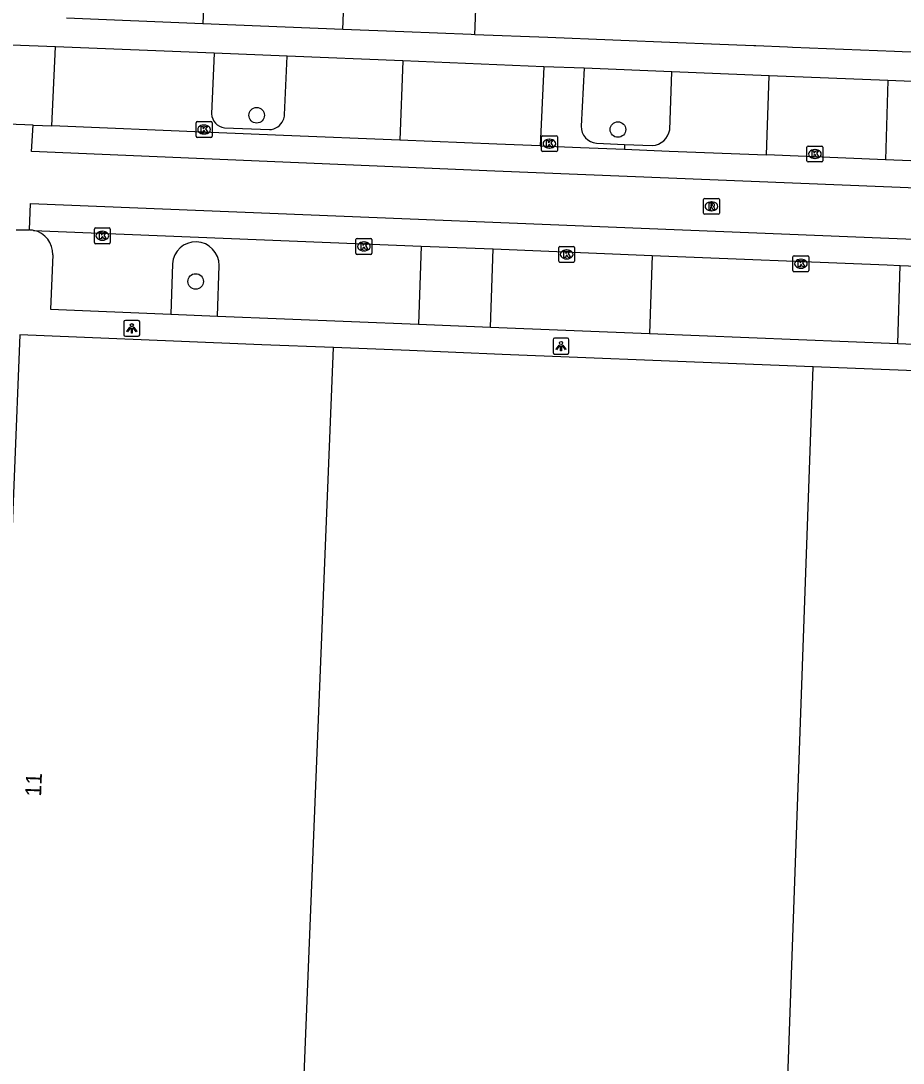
# Model space of a CAD drawing. Extents: x 160732 to 162105, y 387428 to 388479.
# Drawn here: x 161528.5 to 161584, y 387503.9 to 387569.3 of the extents above; entities that cross this region are included whole.
import ezdxf

# ---------------------------------------------------------------- set-up
doc = ezdxf.new("R2010")
doc.units = 0
for name, color, linetype in [('IMGEO_Boom', 7, 'Continuous'), ('IMGEO_Kolk', 7, 'Continuous'), ('IMGEO_Lichtpunt', 7, 'Continuous'), ('IMGEO_Muur', 7, 'Continuous'), ('IMGEO_Pand', 7, 'Continuous'), ('IMGEO_Pand_nummerreeks', 7, 'Continuous'), ('IMGEO_Parkeervlak_open', 7, 'Continuous'), ('IMGEO_Rijbaan_lokaal_gesloten', 7, 'Continuous'), ('IMGEO_Rijbaan_lokaal_open', 7, 'Continuous'), ('IMGEO_Rioolput', 7, 'Continuous'), ('IMGEO_Voetpad_open', 7, 'Continuous')]:
    doc.layers.add(name, color=color, linetype=linetype)

msp = doc.modelspace()

# ---------------------------------------------------------------- linework, layer by layer
at = {"layer": 'IMGEO_Boom'}
for centre in [(161543.33, 387563.413), (161566.032, 387562.517), (161539.497, 387552.971)]:
    msp.add_circle(centre, 0.489, dxfattribs=at)
at = {"layer": 'IMGEO_Kolk'}
for p, q in [((161539.529, 387562.091), (161539.529, 387562.943)), ((161539.604, 387563.017), (161540.456, 387563.017)), ((161540.017, 387562.797), (161540.042, 387562.797)), ((161540.53, 387562.943), (161540.53, 387562.091)), ((161540.456, 387562.017), (161539.604, 387562.017)), ((161540.04, 387562.237), (161540.015, 387562.237)), ((161561.226, 387561.204), (161561.226, 387562.056)), ((161561.301, 387562.13), (161562.153, 387562.13)), ((161561.714, 387561.91), (161561.739, 387561.91)), ((161562.227, 387562.056), (161562.227, 387561.204)), ((161561.737, 387561.35), (161561.712, 387561.35)), ((161577.908, 387560.555), (161577.908, 387561.407)), ((161577.983, 387561.481), (161578.835, 387561.481)), ((161578.396, 387561.261), (161578.421, 387561.261)), ((161578.909, 387561.407), (161578.909, 387560.555)), ((161562.153, 387561.13), (161561.301, 387561.13)), ((161578.419, 387560.701), (161578.394, 387560.701)), ((161578.835, 387560.481), (161577.983, 387560.481)), ((161533.132, 387555.415), (161533.132, 387556.267)), ((161533.207, 387556.341), (161534.059, 387556.341)), ((161533.62, 387556.121), (161533.645, 387556.121)), ((161534.133, 387556.267), (161534.133, 387555.415)), ((161534.059, 387555.341), (161533.207, 387555.341)), ((161533.643, 387555.561), (161533.618, 387555.561)), ((161549.568, 387554.746), (161549.568, 387555.598)), ((161549.643, 387555.672), (161550.495, 387555.672)), ((161550.056, 387555.452), (161550.081, 387555.452)), ((161550.569, 387555.598), (161550.569, 387554.746)), ((161550.495, 387554.672), (161549.643, 387554.672)), ((161550.079, 387554.892), (161550.054, 387554.892)), ((161562.312, 387554.246), (161562.312, 387555.098)), ((161562.387, 387555.172), (161563.239, 387555.172)), ((161562.8, 387554.952), (161562.825, 387554.952)), ((161563.313, 387555.098), (161563.313, 387554.246)), ((161563.239, 387554.172), (161562.387, 387554.172)), ((161562.823, 387554.392), (161562.798, 387554.392)), ((161577.03, 387553.66), (161577.03, 387554.512)), ((161577.105, 387554.586), (161577.957, 387554.586)), ((161577.518, 387554.366), (161577.543, 387554.366)), ((161578.031, 387554.512), (161578.031, 387553.66)), ((161577.957, 387553.586), (161577.105, 387553.586)), ((161577.541, 387553.806), (161577.516, 387553.806))]:
    msp.add_line(p, q, dxfattribs=at)
for points in [[(161539.529, 387562.091), (161539.529, 387562.943)], [(161539.604, 387563.017), (161540.456, 387563.017)], [(161539.85, 387562.717), (161539.973, 387562.717), (161539.973, 387562.566), (161540.103, 387562.717), (161540.267, 387562.717), (161540.121, 387562.566), (161540.274, 387562.317), (161540.122, 387562.317), (161540.037, 387562.481), (161539.973, 387562.414), (161539.973, 387562.317), (161539.85, 387562.317), (161539.85, 387562.717)], [(161540.53, 387562.943), (161540.53, 387562.091)], [(161540.456, 387562.017), (161539.604, 387562.017)], [(161561.226, 387561.204), (161561.226, 387562.056)], [(161561.301, 387562.13), (161562.153, 387562.13)], [(161562.227, 387562.056), (161562.227, 387561.204)], [(161561.547, 387561.83), (161561.67, 387561.83), (161561.67, 387561.679), (161561.8, 387561.83), (161561.964, 387561.83), (161561.818, 387561.679), (161561.971, 387561.43), (161561.819, 387561.43), (161561.734, 387561.594), (161561.67, 387561.527), (161561.67, 387561.43), (161561.547, 387561.43), (161561.547, 387561.83)], [(161577.908, 387560.555), (161577.908, 387561.407)], [(161577.983, 387561.481), (161578.835, 387561.481)], [(161578.909, 387561.407), (161578.909, 387560.555)], [(161562.153, 387561.13), (161561.301, 387561.13)], [(161578.229, 387561.181), (161578.352, 387561.181), (161578.352, 387561.03), (161578.482, 387561.181), (161578.646, 387561.181), (161578.5, 387561.03), (161578.653, 387560.781), (161578.501, 387560.781), (161578.416, 387560.945), (161578.352, 387560.878), (161578.352, 387560.781), (161578.229, 387560.781), (161578.229, 387561.181)], [(161578.835, 387560.481), (161577.983, 387560.481)], [(161533.132, 387555.415), (161533.132, 387556.267)], [(161533.207, 387556.341), (161534.059, 387556.341)], [(161533.453, 387556.041), (161533.576, 387556.041), (161533.576, 387555.89), (161533.706, 387556.041), (161533.87, 387556.041), (161533.724, 387555.89), (161533.877, 387555.641), (161533.725, 387555.641), (161533.64, 387555.805), (161533.576, 387555.738), (161533.576, 387555.641), (161533.453, 387555.641), (161533.453, 387556.041)], [(161534.133, 387556.267), (161534.133, 387555.415)], [(161534.059, 387555.341), (161533.207, 387555.341)], [(161549.568, 387554.746), (161549.568, 387555.598)], [(161549.643, 387555.672), (161550.495, 387555.672)], [(161549.889, 387555.372), (161550.012, 387555.372), (161550.012, 387555.221), (161550.142, 387555.372), (161550.306, 387555.372), (161550.16, 387555.221), (161550.313, 387554.972), (161550.161, 387554.972), (161550.076, 387555.136), (161550.012, 387555.069), (161550.012, 387554.972), (161549.889, 387554.972), (161549.889, 387555.372)], [(161550.569, 387555.598), (161550.569, 387554.746)], [(161550.495, 387554.672), (161549.643, 387554.672)], [(161562.312, 387554.246), (161562.312, 387555.098)], [(161562.387, 387555.172), (161563.239, 387555.172)], [(161562.633, 387554.872), (161562.756, 387554.872), (161562.756, 387554.721), (161562.886, 387554.872), (161563.05, 387554.872), (161562.904, 387554.721), (161563.057, 387554.472), (161562.905, 387554.472), (161562.82, 387554.636), (161562.756, 387554.569), (161562.756, 387554.472), (161562.633, 387554.472), (161562.633, 387554.872)], [(161563.313, 387555.098), (161563.313, 387554.246)], [(161563.239, 387554.172), (161562.387, 387554.172)], [(161577.03, 387553.66), (161577.03, 387554.512)], [(161577.105, 387554.586), (161577.957, 387554.586)], [(161577.351, 387554.286), (161577.474, 387554.286), (161577.474, 387554.135), (161577.604, 387554.286), (161577.768, 387554.286), (161577.622, 387554.135), (161577.775, 387553.886), (161577.623, 387553.886), (161577.538, 387554.05), (161577.474, 387553.983), (161577.474, 387553.886), (161577.351, 387553.886), (161577.351, 387554.286)], [(161578.031, 387554.512), (161578.031, 387553.66)], [(161577.957, 387553.586), (161577.105, 387553.586)]]:
    msp.add_lwpolyline(points, dxfattribs=at)
for centre, start, end in [((161539.606, 387562.941), 91.55205, 178.44795), ((161539.606, 387562.941), 91.55205, 178.44795), ((161540.454, 387562.941), 1.55205, 88.44795), ((161540.454, 387562.941), 1.55205, 88.44795), ((161539.606, 387562.093), 181.55205, 268.44795), ((161539.606, 387562.093), 181.55205, 268.44795), ((161540.454, 387562.093), 271.55205, 358.44795), ((161540.454, 387562.093), 271.55205, 358.44795), ((161561.303, 387562.054), 91.55205, 178.44795), ((161561.303, 387562.054), 91.55205, 178.44795), ((161562.151, 387562.054), 1.55205, 88.44795), ((161562.151, 387562.054), 1.55205, 88.44795), ((161561.303, 387561.206), 181.55205, 268.44795), ((161561.303, 387561.206), 181.55205, 268.44795), ((161562.151, 387561.206), 271.55205, 358.44795), ((161562.151, 387561.206), 271.55205, 358.44795), ((161577.985, 387561.405), 91.55205, 178.44795), ((161577.985, 387561.405), 91.55205, 178.44795), ((161578.833, 387561.405), 1.55205, 88.44795), ((161578.833, 387561.405), 1.55205, 88.44795), ((161577.985, 387560.557), 181.55205, 268.44795), ((161577.985, 387560.557), 181.55205, 268.44795), ((161578.833, 387560.557), 271.55205, 358.44795), ((161578.833, 387560.557), 271.55205, 358.44795), ((161533.209, 387556.265), 91.55205, 178.44795), ((161533.209, 387556.265), 91.55205, 178.44795), ((161534.057, 387556.265), 1.55205, 88.44795), ((161534.057, 387556.265), 1.55205, 88.44795), ((161533.209, 387555.417), 181.55205, 268.44795), ((161533.209, 387555.417), 181.55205, 268.44795), ((161534.057, 387555.417), 271.55205, 358.44795), ((161534.057, 387555.417), 271.55205, 358.44795), ((161549.645, 387555.596), 91.55205, 178.44795), ((161549.645, 387555.596), 91.55205, 178.44795), ((161550.493, 387555.596), 1.55205, 88.44795), ((161550.493, 387555.596), 1.55205, 88.44795), ((161549.645, 387554.748), 181.55205, 268.44795), ((161549.645, 387554.748), 181.55205, 268.44795), ((161550.493, 387554.748), 271.55205, 358.44795), ((161550.493, 387554.748), 271.55205, 358.44795), ((161562.389, 387555.096), 91.55205, 178.44795), ((161562.389, 387555.096), 91.55205, 178.44795), ((161563.237, 387555.096), 1.55205, 88.44795), ((161563.237, 387555.096), 1.55205, 88.44795), ((161562.389, 387554.248), 181.55205, 268.44795), ((161562.389, 387554.248), 181.55205, 268.44795), ((161563.237, 387554.248), 271.55205, 358.44795), ((161563.237, 387554.248), 271.55205, 358.44795), ((161577.107, 387554.51), 91.55205, 178.44795), ((161577.107, 387554.51), 91.55205, 178.44795), ((161577.955, 387554.51), 1.55205, 88.44795), ((161577.955, 387554.51), 1.55205, 88.44795), ((161577.107, 387553.662), 181.55205, 268.44795), ((161577.107, 387553.662), 181.55205, 268.44795), ((161577.955, 387553.662), 271.55205, 358.44795), ((161577.955, 387553.662), 271.55205, 358.44795)]:
    msp.add_arc(centre, 0.0765, start, end, dxfattribs=at)
for centre, major_axis, ratio, start_param, end_param in [((161540.016, 387562.517), (-0.387, 0.002), 0.722429, 4.712389, 7.853982), ((161540.041, 387562.517), (-0.39, 0.002), 0.717154, 1.570796, 4.712389), ((161561.713, 387561.63), (-0.387, 0.002), 0.722429, 4.712389, 7.853982), ((161561.738, 387561.63), (-0.39, 0.002), 0.717154, 1.570796, 4.712389), ((161578.395, 387560.981), (-0.387, 0.002), 0.722429, 4.712389, 7.853982), ((161578.42, 387560.981), (-0.39, 0.002), 0.717154, 1.570796, 4.712389), ((161533.619, 387555.841), (-0.387, 0.002), 0.722429, 4.712389, 7.853982), ((161533.644, 387555.841), (-0.39, 0.002), 0.717154, 1.570796, 4.712389), ((161550.055, 387555.172), (-0.387, 0.002), 0.722429, 4.712389, 7.853982), ((161550.08, 387555.172), (-0.39, 0.002), 0.717154, 1.570796, 4.712389), ((161562.799, 387554.672), (-0.387, 0.002), 0.722429, 4.712389, 7.853982), ((161562.824, 387554.672), (-0.39, 0.002), 0.717154, 1.570796, 4.712389), ((161577.517, 387554.086), (-0.387, 0.002), 0.722429, 4.712389, 7.853982), ((161577.542, 387554.086), (-0.39, 0.002), 0.717154, 1.570796, 4.712389)]:
    msp.add_ellipse(centre, major_axis=major_axis, ratio=ratio, start_param=start_param, end_param=end_param, dxfattribs=at)
at = {"layer": 'IMGEO_Lichtpunt'}
for p, q in [((161534.988, 387550.428), (161534.988, 387549.621)), ((161534.988, 387550.428), (161534.988, 387549.621)), ((161535.89, 387550.523), (161535.082, 387550.523)), ((161535.89, 387550.523), (161535.082, 387550.523)), ((161535.984, 387549.621), (161535.984, 387550.428)), ((161535.984, 387549.621), (161535.984, 387550.428)), ((161535.082, 387549.527), (161535.89, 387549.527)), ((161535.082, 387549.527), (161535.89, 387549.527)), ((161562.858, 387549.405), (161562.05, 387549.405)), ((161562.858, 387549.405), (161562.05, 387549.405)), ((161561.956, 387549.31), (161561.956, 387548.503)), ((161561.956, 387549.31), (161561.956, 387548.503)), ((161562.952, 387548.503), (161562.952, 387549.31)), ((161562.952, 387548.503), (161562.952, 387549.31)), ((161562.05, 387548.409), (161562.858, 387548.409)), ((161562.05, 387548.409), (161562.858, 387548.409))]:
    msp.add_line(p, q, dxfattribs=at)
for points in [[(161535.362, 387550.092), (161535.401, 387550.064), (161535.213, 387549.802), (161535.175, 387549.829), (161535.362, 387550.092)], [(161535.574, 387550.064), (161535.612, 387550.091), (161535.799, 387549.829), (161535.76, 387549.801), (161535.574, 387550.064)], [(161535.464, 387550.044), (161535.511, 387550.044), (161535.511, 387549.722), (161535.464, 387549.722), (161535.464, 387550.044)], [(161562.33, 387548.974), (161562.369, 387548.946), (161562.181, 387548.684), (161562.143, 387548.711), (161562.33, 387548.974)], [(161562.432, 387548.926), (161562.479, 387548.926), (161562.479, 387548.604), (161562.432, 387548.604), (161562.432, 387548.926)], [(161562.542, 387548.946), (161562.58, 387548.973), (161562.767, 387548.711), (161562.728, 387548.683), (161562.542, 387548.946)]]:
    msp.add_lwpolyline(points, dxfattribs=at)
for centre in [(161535.487, 387550.226), (161562.455, 387549.108)]:
    msp.add_circle(centre, 0.0994, dxfattribs=at)
for centre, start, end in [((161535.082, 387550.428), 90, 180), ((161535.082, 387550.428), 90, 180), ((161535.89, 387550.428), 0, 90), ((161535.89, 387550.428), 0, 90), ((161535.082, 387549.621), 180, 270), ((161535.082, 387549.621), 180, 270), ((161535.89, 387549.621), 270, 0), ((161535.89, 387549.621), 270, 360), ((161562.05, 387549.31), 90, 180), ((161562.05, 387549.31), 90, 180), ((161562.858, 387549.31), 0, 90), ((161562.858, 387549.31), 0, 90), ((161562.05, 387548.503), 180, 270), ((161562.05, 387548.503), 180, 270), ((161562.858, 387548.503), 270, 0), ((161562.858, 387548.503), 270, 360)]:
    msp.add_arc(centre, 0.0946, start, end, dxfattribs=at)
at = {"layer": 'IMGEO_Muur'}
for points in [[(161576.997, 387567.677), (161576.688, 387567.689)], [(161583.418, 387567.418), (161576.997, 387567.677)], [(161583.892, 387567.399), (161583.418, 387567.418)]]:
    msp.add_lwpolyline(points, dxfattribs=at)
at = {"layer": 'IMGEO_Pand'}
for points in [[(161557.034, 387568.476), (161557.296, 387574.951), (161565.87, 387574.603), (161567.356, 387611.293), (161579.145, 387610.815)], [(161543.684, 387582.375), (161543.491, 387577.606), (161540.291, 387577.735), (161539.943, 387569.168)], [(161548.741, 387568.812), (161549.088, 387577.379), (161549.283, 387582.18)], [(161539.943, 387569.168), (161531.371, 387569.515)], [(161548.741, 387568.812), (161539.943, 387569.168)], [(161557.034, 387568.476), (161556.813, 387568.485), (161552.583, 387568.657), (161548.741, 387568.812)], [(161548.154, 387548.818), (161543.656, 387548.999), (161538.115, 387549.223), (161528.451, 387549.613), (161526.651, 387505)], [(161550.937, 387479.499), (161551.189, 387485.744), (161546.196, 387485.99), (161546.184, 387500), (161548.154, 387548.818)], [(161578.31, 387547.602), (161573.49, 387547.795), (161558.767, 387548.389), (161552.94, 387548.624), (161548.154, 387548.818)], [(161575.985, 387480.721), (161576.598, 387500), (161578.31, 387547.602)], [(161604.837, 387546.543), (161595.675, 387546.908), (161593.546, 387546.993), (161584.166, 387547.367), (161578.31, 387547.602)]]:
    msp.add_lwpolyline(points, dxfattribs=at)
at = {"layer": 'IMGEO_Parkeervlak_open'}
for points in [[(161540.661, 387567.306), (161540.495, 387563.508)], [(161545.084, 387563.436), (161545.256, 387567.12)], [(161563.915, 387566.364), (161563.723, 387562.731)], [(161541.307, 387562.63), (161544.128, 387562.515)], [(161564.687, 387561.654), (161566.453, 387561.58)], [(161538.037, 387554.08), (161537.928, 387550.915)], [(161540.87, 387550.796), (161540.97, 387553.98)]]:
    msp.add_lwpolyline(points, dxfattribs=at)
for centre, radius, start, end in [((161541.423, 387563.552), 0.929, 182.691, 262.8361), ((161544.13, 387563.494), 0.955, 336.12657, 356.53971), ((161544.101, 387563.499), 0.985, 271.58072, 336.52086), ((161564.784, 387562.711), 1.061, 178.89424, 264.76787), ((161539.502, 387553.99), 1.468, 359.60443, 176.49011)]:
    msp.add_arc(centre, radius, start, end, dxfattribs=at)
at = {"layer": 'IMGEO_Rijbaan_lokaal_gesloten'}
for points in [[(161529.281, 387562.792), (161525.559, 387562.944)], [(161672.176, 387556.985), (161672.099, 387555.312), (161558.294, 387559.907), (161529.19, 387561.128), (161529.281, 387562.792)], [(161529.058, 387556.206), (161529.118, 387557.878), (161583.046, 387555.682), (161623.924, 387554.084), (161671.968, 387552.174), (161671.874, 387550.474)], [(161528.228, 387556.224), (161529.058, 387556.206)]]:
    msp.add_lwpolyline(points, dxfattribs=at)
at = {"layer": 'IMGEO_Rijbaan_lokaal_open'}
for points in [[(161529.281, 387562.792), (161530.465, 387562.743)], [(161552.334, 387561.852), (161545.011, 387562.15), (161540.442, 387562.337), (161530.465, 387562.743)], [(161561.142, 387561.493), (161558.43, 387561.603), (161552.334, 387561.852)], [(161561.142, 387561.493), (161563.68, 387561.391), (161566.444, 387561.279)], [(161566.444, 387561.279), (161569.253, 387561.166), (161575.361, 387560.919)], [(161582.837, 387560.616), (161575.361, 387560.919)], [(161597.153, 387560.038), (161582.837, 387560.616)], [(161529.31, 387556.178), (161553.659, 387555.197)], [(161553.659, 387555.197), (161558.19, 387555.014)], [(161558.19, 387555.014), (161568.192, 387554.611)], [(161568.192, 387554.611), (161582.958, 387554.016), (161583.768, 387553.984)], [(161583.768, 387553.984), (161593.875, 387553.582)]]:
    msp.add_lwpolyline(points, dxfattribs=at)
msp.add_arc((161529.01, 387554.622), 1.584, 79.07056, 88.24906, dxfattribs=at)
at = {"layer": 'IMGEO_Rioolput'}
for p, q in [((161571.41, 387557.267), (161571.41, 387558.119)), ((161571.485, 387558.193), (161572.337, 387558.193)), ((161571.898, 387557.973), (161571.923, 387557.973)), ((161572.411, 387558.119), (161572.411, 387557.267)), ((161571.921, 387557.413), (161571.896, 387557.413)), ((161572.337, 387557.193), (161571.485, 387557.193))]:
    msp.add_line(p, q, dxfattribs=at)
for points in [[(161571.41, 387557.267), (161571.41, 387558.119)], [(161571.485, 387558.193), (161572.337, 387558.193)], [(161572.411, 387558.119), (161572.411, 387557.267)], [(161571.999, 387557.891), (161571.747, 387557.893), (161571.747, 387557.493)], [(161571.747, 387557.493), (161571.871, 387557.493), (161571.871, 387557.655), (161571.882, 387557.655)], [(161571.925, 387557.812), (161571.871, 387557.812), (161571.871, 387557.731)], [(161571.871, 387557.731), (161571.923, 387557.731)], [(161571.929, 387557.626), (161572, 387557.493), (161572.14, 387557.493), (161572.075, 387557.619)], [(161572.337, 387557.193), (161571.485, 387557.193)]]:
    msp.add_lwpolyline(points, dxfattribs=at)
for centre, radius, start, end in [((161571.487, 387558.117), 0.0765, 91.55205, 178.44795), ((161571.487, 387558.117), 0.0765, 91.55205, 178.44795), ((161572.335, 387558.117), 0.0765, 1.55205, 88.44795), ((161572.335, 387558.117), 0.0765, 1.55205, 88.44795), ((161571.487, 387557.269), 0.0765, 181.55205, 268.44795), ((161571.487, 387557.269), 0.0765, 181.55205, 268.44795), ((161571.881, 387557.602), 0.0533, 26.02933, 88.69889), ((161571.907, 387557.92), 0.19, 274.7715, 282.96867), ((161571.931, 387557.716), 0.0964, 77.00612, 93.18647), ((161571.945, 387557.773), 0.0378, 276.66336, 79.67722), ((161571.998, 387557.781), 0.109, 350.36119, 89.41601), ((161571.996, 387557.781), 0.112, 277.58423, 350.98172), ((161571.98, 387557.566), 0.108, 29.51342, 73.79051), ((161572.335, 387557.269), 0.0765, 271.55205, 358.44795), ((161572.335, 387557.269), 0.0765, 271.55205, 358.44795)]:
    msp.add_arc(centre, radius, start, end, dxfattribs=at)
for centre, major_axis, ratio, start_param, end_param in [((161571.897, 387557.693), (-0.387, 0.002), 0.722429, 4.712389, 7.853982), ((161571.922, 387557.693), (-0.39, 0.002), 0.717154, 1.570796, 4.712389)]:
    msp.add_ellipse(centre, major_axis=major_axis, ratio=ratio, start_param=start_param, end_param=end_param, dxfattribs=at)
at = {"layer": 'IMGEO_Voetpad_open'}
for points in [[(161589.337, 387567.18), (161588.106, 387567.23), (161587.779, 387567.243), (161583.892, 387567.399), (161583.418, 387567.418), (161576.997, 387567.677), (161576.688, 387567.689), (161574.688, 387567.769), (161574.575, 387567.774), (161571.905, 387567.881), (161569.798, 387567.966), (161561.63, 387568.294), (161557.034, 387568.476)], [(161530.683, 387567.71), (161525.73, 387567.911)], [(161530.465, 387562.743), (161530.683, 387567.71)], [(161540.661, 387567.306), (161530.683, 387567.71)], [(161545.256, 387567.12), (161540.661, 387567.306)], [(161552.51, 387566.826), (161545.256, 387567.12)], [(161552.51, 387566.826), (161552.334, 387561.852)], [(161561.384, 387566.466), (161552.51, 387566.826)], [(161561.384, 387566.466), (161561.142, 387561.493)], [(161563.915, 387566.364), (161561.384, 387566.466)], [(161569.429, 387566.14), (161563.915, 387566.364)], [(161569.286, 387562.507), (161569.429, 387566.14)], [(161575.544, 387565.893), (161569.429, 387566.14)], [(161575.361, 387560.919), (161575.544, 387565.893)], [(161582.993, 387565.591), (161575.544, 387565.893)], [(161582.993, 387565.591), (161582.837, 387560.616)], [(161589.626, 387565.322), (161582.993, 387565.591)], [(161566.453, 387561.58), (161566.444, 387561.279)], [(161566.453, 387561.58), (161568.185, 387561.507)], [(161553.659, 387555.197), (161553.504, 387550.285)], [(161558.027, 387550.102), (161558.19, 387555.014)], [(161530.52, 387554.637), (161530.381, 387551.221), (161537.928, 387550.915)], [(161568.192, 387554.611), (161568.007, 387549.698)], [(161583.624, 387549.066), (161583.768, 387553.984)], [(161537.928, 387550.915), (161540.87, 387550.796)], [(161540.87, 387550.796), (161553.504, 387550.285)], [(161553.504, 387550.285), (161558.027, 387550.102)], [(161558.027, 387550.102), (161568.007, 387549.698)], [(161568.007, 387549.698), (161583.624, 387549.066)], [(161583.624, 387549.066), (161593.723, 387548.657)]]:
    msp.add_lwpolyline(points, dxfattribs=at)
for centre, radius, start, end in [((161568.111, 387562.695), 1.19, 273.57912, 350.91643), ((161529.017, 387554.702), 1.504, 357.50553, 78.77279)]:
    msp.add_arc(centre, radius, start, end, dxfattribs=at)

# ---------------------------------------------------------------- texts
at = {"layer": 'IMGEO_Pand_nummerreeks'}
msp.add_text('11', height=1, rotation=87.69119, dxfattribs=at).set_placement((161529.782, 387520.59))

doc.saveas('drawing.dxf')
